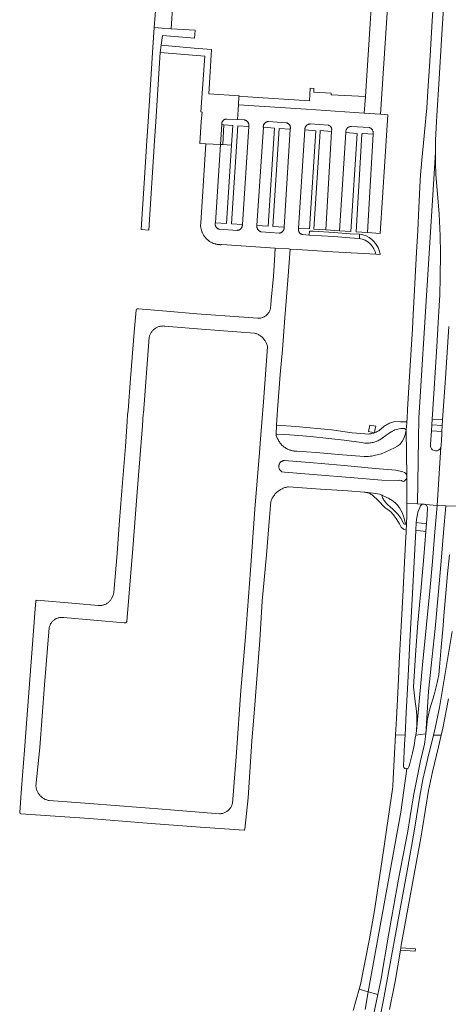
# Model space of a CAD drawing. Extents: x 146402 to 164798, y 455483 to 464134.
# Tile 349 of 575: x 157056 to 157230, y 461140 to 461541. Entities that reach past the tile are written whole.
import ezdxf

# ---------------------------------------------------------------- set-up
doc = ezdxf.new("R2010")
doc.units = 0
doc.header["$LTSCALE"] = 0.2
for name, color, linetype, lineweight in [('B-XX-VH-VERHARDING_ASFALT-GV', 252, 'CONTINUOUS', 18), ('B-XX-VH-VERHARDING_BETONSTRAATSTEEN-GV', 252, 'CONTINUOUS', 18), ('B-XX-VH-VERHARDING_TEGEL-GV', 252, 'CONTINUOUS', 18)]:
    doc.layers.add(name, color=color, linetype=linetype, lineweight=lineweight)

msp = doc.modelspace()

# ---------------------------------------------------------------- linework, layer by layer
at = {"layer": 'B-XX-VH-VERHARDING_ASFALT-GV'}
for points in [[(157224.473, 461553.203), (157223.683, 461541.002), (157222.775, 461526.753), (157222.494, 461522.547), (157221.97, 461514.559), (157221.404, 461505.552), (157221.044, 461501.361), (157220.921, 461500), (157220.393, 461494.158), (157219.473, 461484.211), (157218.928, 461478.221), (157218.797, 461476.006), (157218.221, 461464.813), (157217.733, 461455.596), (157217.278, 461446.812), (157216.723, 461436.51), (157216.329, 461428.741), (157215.959, 461421.514), (157215.601, 461415.338), (157215.108, 461407.099), (157214.32, 461393.905), (157213.623, 461382.679), (157213.397, 461379.084), (157213.302, 461377.57), (157213.274, 461377.531), (157213.277, 461377.073), (157213.047, 461374.352), (157213.041, 461374.281), (157213.302, 461355.549), (157213.287, 461354.929), (157213.269, 461344.356), (157217.64, 461344.184), (157218.216, 461379.28), (157224.929, 461487.377), (157225.021, 461492.397), (157225.285, 461497.4), (157225.431, 461500), (157225.565, 461502.39), (157226.481, 461517.368), (157227.455, 461533.347), (157228.378, 461548.345)], [(157230.386, 461416.482), (157229.015, 461395.49), (157227.893, 461378.472), (157227.764, 461376.145), (157227.616, 461373.712), (157227.545, 461372.484), (157227.418, 461370.505), (157227.253, 461367.737), (157227.168, 461367.336), (157225.704, 461343.56), (157229.208, 461343.45), (157236.666, 461343.217)], [(157236.666, 461343.217), (157229.208, 461343.45), (157228.22, 461332.588), (157227.494, 461322.518), (157226.186, 461308.46), (157224.801, 461293.475), (157223.213, 461278.241), (157222.101, 461267.76), (157221.071, 461250.572), (157221.2, 461251.742), (157221.79, 461256.755), (157222.014, 461257.717), (157222.723, 461260.66), (157224.446, 461266.447), (157225.002, 461268.579), (157225.309, 461269.747), (157226.011, 461272.673), (157226.328, 461274.626), (157226.604, 461277.63), (157227.298, 461285.842), (157227.935, 461293.029), (157228.586, 461300.253), (157229.373, 461309.332), (157229.938, 461315.675), (157230.638, 461323.518)], [(157231.843, 461292.188), (157228.723, 461273.535), (157226.621, 461261.199), (157224.83, 461252.857), (157224.149, 461249.999), (157227.261, 461249.999), (157227.929, 461252.872), (157230.314, 461264.781)], [(157206.225, 461138.23), (157208.573, 461149.681), (157210.705, 461162.409), (157210.837, 461163.195), (157210.872, 461163.401), (157211.048, 461164.451), (157219.013, 461208.228), (157219.707, 461212.284), (157222.16, 461227.408), (157223.794, 461235.092), (157226.165, 461245.286), (157227.261, 461249.999), (157224.149, 461249.999), (157221.777, 461240.043), (157219.891, 461231.879), (157218.626, 461225.126), (157217.256, 461216.743), (157216.094, 461209.268), (157213.689, 461196.169), (157203.849, 461142.145), (157202.612, 461136.013)], [(157196.277, 461138.265), (157197.572, 461145.403), (157193.851, 461146.478), (157191.368, 461137.785)], [(157198.588, 461130.717), (157201.447, 461144.284), (157197.572, 461145.403), (157196.277, 461138.265)]]:
    msp.add_lwpolyline(points, dxfattribs=at)
for points in [[(157172.33, 461504.98), (157144.655, 461506.743), (157144.267, 461500.762), (157147.13, 461500.61), (157147.26, 461500.583), (157147.388, 461500.548), (157147.513, 461500.506), (157147.636, 461500.456), (157147.755, 461500.398), (157147.871, 461500.334), (157147.983, 461500.263), (157148.09, 461500.185), (157148.192, 461500.101), (157148.29, 461500.011), (157148.3, 461500), (157148.381, 461499.915), (157148.466, 461499.813), (157148.546, 461499.707), (157148.618, 461499.597), (157148.684, 461499.482), (157148.743, 461499.363), (157148.795, 461499.241), (157148.839, 461499.116), (157148.875, 461498.988), (157148.904, 461498.859), (157148.925, 461498.728), (157148.938, 461498.596), (157148.943, 461498.464), (157148.94, 461498.331), (157148.929, 461498.199), (157148.91, 461498.068), (157148.89, 461497.97), (157146.29, 461458.06), (157146.296, 461457.961), (157146.298, 461457.828), (157146.291, 461457.694), (157146.277, 461457.561), (157146.255, 461457.43), (157146.224, 461457.299), (157146.186, 461457.171), (157146.141, 461457.046), (157146.088, 461456.923), (157146.028, 461456.804), (157145.96, 461456.688), (157145.886, 461456.577), (157145.806, 461456.47), (157145.719, 461456.369), (157145.626, 461456.273), (157145.528, 461456.182), (157145.424, 461456.098), (157145.316, 461456.019), (157145.203, 461455.948), (157145.086, 461455.883), (157144.966, 461455.826), (157144.842, 461455.776), (157144.715, 461455.733), (157144.586, 461455.698), (157144.455, 461455.671), (157144.323, 461455.651), (157144.19, 461455.64), (157136.97, 461456.09), (157136.926, 461456.098), (157136.799, 461456.127), (157136.673, 461456.163), (157136.55, 461456.207), (157136.43, 461456.258), (157136.313, 461456.317), (157136.2, 461456.383), (157136.091, 461456.455), (157135.987, 461456.534), (157135.888, 461456.62), (157135.794, 461456.711), (157135.706, 461456.808), (157135.624, 461456.909), (157135.548, 461457.016), (157135.479, 461457.127), (157135.417, 461457.242), (157135.363, 461457.361), (157135.315, 461457.483), (157135.275, 461457.608), (157135.243, 461457.734), (157135.218, 461457.863), (157135.202, 461457.992), (157135.193, 461458.123), (157135.193, 461458.254), (157135.2, 461458.384), (157135.216, 461458.514), (157135.239, 461458.643), (157135.27, 461458.77), (157137.352, 461490.615), (157131.379, 461490.931), (157129.3, 461458.76), (157129.27, 461457.659), (157129.388, 461456.563), (157129.436, 461456.312), (157129.493, 461456.062), (157129.557, 461455.815), (157129.628, 461455.569), (157129.708, 461455.326), (157129.795, 461455.085), (157129.889, 461454.848), (157129.991, 461454.613), (157130.1, 461454.382), (157130.216, 461454.154), (157130.339, 461453.93), (157130.47, 461453.71), (157130.607, 461453.494), (157130.751, 461453.282), (157130.901, 461453.075), (157131.058, 461452.873), (157131.221, 461452.676), (157131.39, 461452.484), (157131.565, 461452.297), (157131.745, 461452.116), (157131.932, 461451.941), (157132.123, 461451.772), (157132.32, 461451.608), (157132.522, 461451.451), (157132.729, 461451.301), (157132.94, 461451.157), (157133.156, 461451.019), (157133.376, 461450.889), (157133.6, 461450.765), (157133.827, 461450.648), (157134.058, 461450.539), (157134.293, 461450.437), (157134.531, 461450.342), (157134.771, 461450.255), (157135.014, 461450.175), (157135.26, 461450.103), (157135.507, 461450.038), (157135.756, 461449.982), (157136.008, 461449.933), (157136.26, 461449.892), (157136.514, 461449.859), (157136.768, 461449.834), (157137.023, 461449.817), (157137.279, 461449.808), (157137.535, 461449.807), (157137.791, 461449.813), (157137.92, 461449.82), (157159.639, 461448.41), (157165.18, 461448.05), (157165.792, 461448.01), (157168.57, 461447.83), (157183.13, 461446.89), (157200.66, 461445.89), (157200.352, 461447.019), (157199.843, 461448.159), (157199.165, 461449.208), (157198.336, 461450.141), (157197.373, 461450.936), (157196.3, 461451.575), (157195.143, 461452.042), (157193.953, 461452.321), (157193.927, 461452.327), (157190.051, 461452.566), (157183.514, 461453.078), (157173.56, 461453.73), (157170.91, 461453.91), (157170.837, 461453.924), (157170.709, 461453.953), (157170.583, 461453.991), (157170.46, 461454.036), (157170.34, 461454.089), (157170.223, 461454.149), (157170.11, 461454.216), (157170.002, 461454.289), (157169.898, 461454.369), (157169.799, 461454.456), (157169.706, 461454.548), (157169.618, 461454.646), (157169.536, 461454.748), (157169.461, 461454.856), (157169.393, 461454.968), (157169.332, 461455.084), (157169.277, 461455.203), (157169.231, 461455.326), (157169.191, 461455.451), (157169.159, 461455.578), (157169.136, 461455.707), (157169.12, 461455.838), (157169.112, 461455.969), (157169.112, 461456.1), (157169.12, 461456.231), (157169.136, 461456.361), (157169.16, 461456.49), (157171.79, 461496.53), (157171.774, 461496.794), (157171.775, 461496.929), (157171.79, 461497.113), (157171.821, 461497.295), (157171.867, 461497.473), (157171.929, 461497.647), (157172.005, 461497.815), (157172.096, 461497.976), (157172.2, 461498.128), (157172.317, 461498.271), (157172.447, 461498.402), (157172.587, 461498.523), (157172.736, 461498.63), (157172.895, 461498.725), (157173.061, 461498.805), (157173.234, 461498.87), (157173.411, 461498.921), (157173.593, 461498.955), (157173.776, 461498.975), (157173.961, 461498.977), (157181.196, 461498.501), (157181.233, 461498.495), (157181.396, 461498.458), (157181.556, 461498.406), (157181.71, 461498.338), (157181.857, 461498.257), (157181.995, 461498.162), (157182.124, 461498.054), (157182.242, 461497.934), (157182.348, 461497.804), (157182.441, 461497.664), (157182.52, 461497.516), (157182.585, 461497.361), (157182.635, 461497.201), (157182.669, 461497.037), (157182.688, 461496.87), (157182.69, 461496.702), (157182.619, 461495.958), (157180.241, 461455.84), (157185.874, 461455.451), (157188.39, 461495.495), (157188.387, 461495.62), (157188.396, 461495.815), (157188.42, 461496.008), (157188.46, 461496.199), (157188.516, 461496.386), (157188.587, 461496.568), (157188.672, 461496.744), (157188.772, 461496.911), (157188.885, 461497.071), (157189.011, 461497.22), (157189.148, 461497.358), (157189.297, 461497.485), (157189.455, 461497.6), (157189.622, 461497.701), (157189.797, 461497.787), (157189.978, 461497.86), (157190.164, 461497.917), (157190.355, 461497.959), (157190.548, 461497.985), (157190.743, 461497.995), (157197.923, 461497.555), (157198.074, 461497.507), (157198.252, 461497.435), (157198.424, 461497.349), (157198.588, 461497.248), (157198.743, 461497.135), (157198.888, 461497.008), (157199.021, 461496.87), (157199.143, 461496.722), (157199.253, 461496.564), (157199.348, 461496.397), (157199.43, 461496.223), (157199.497, 461496.043), (157199.548, 461495.858), (157199.584, 461495.669), (157199.604, 461495.478), (157199.606, 461494.864), (157197.341, 461454.711), (157202.445, 461454.334), (157204.313, 461483.686), (157205.622, 461502.747), (157202.638, 461502.947), (157195.959, 461503.395)], [(157156.82, 461499.948), (157156.95, 461499.95), (157164.01, 461499.5), (157164.11, 461499.487), (157164.236, 461499.464), (157164.361, 461499.433), (157164.483, 461499.394), (157164.602, 461499.348), (157164.718, 461499.295), (157164.831, 461499.234), (157164.94, 461499.166), (157165.044, 461499.092), (157165.143, 461499.011), (157165.238, 461498.924), (157165.326, 461498.832), (157165.409, 461498.734), (157165.485, 461498.631), (157165.555, 461498.524), (157165.618, 461498.412), (157165.674, 461498.297), (157165.723, 461498.179), (157165.764, 461498.057), (157165.797, 461497.934), (157165.823, 461497.808), (157165.841, 461497.682), (157165.85, 461497.554), (157165.852, 461497.426), (157165.846, 461497.298), (157165.832, 461497.171), (157165.81, 461497.045), (157165.78, 461496.92), (157163.26, 461456.9), (157163.271, 461456.791), (157163.276, 461456.661), (157163.273, 461456.53), (157163.263, 461456.4), (157163.244, 461456.271), (157163.218, 461456.143), (157163.183, 461456.017), (157163.141, 461455.893), (157163.092, 461455.772), (157163.035, 461455.655), (157162.972, 461455.541), (157162.901, 461455.431), (157162.824, 461455.326), (157162.74, 461455.225), (157162.651, 461455.131), (157162.556, 461455.041), (157162.455, 461454.958), (157162.35, 461454.881), (157162.24, 461454.81), (157162.126, 461454.747), (157162.008, 461454.69), (157161.887, 461454.641), (157161.763, 461454.599), (157161.637, 461454.565), (157161.509, 461454.539), (157161.38, 461454.52), (157161.25, 461454.51), (157153.98, 461455.02), (157153.867, 461455.049), (157153.737, 461455.089), (157153.611, 461455.136), (157153.487, 461455.191), (157153.367, 461455.254), (157153.251, 461455.323), (157153.139, 461455.399), (157153.032, 461455.481), (157152.93, 461455.57), (157152.833, 461455.665), (157152.742, 461455.765), (157152.657, 461455.87), (157152.579, 461455.98), (157152.507, 461456.095), (157152.442, 461456.214), (157152.385, 461456.336), (157152.334, 461456.461), (157152.291, 461456.59), (157152.256, 461456.72), (157152.228, 461456.853), (157152.209, 461456.986), (157152.197, 461457.121), (157152.193, 461457.256), (157152.198, 461457.392), (157152.21, 461457.526), (157152.23, 461457.66), (157154.82, 461497.66), (157154.818, 461497.68), (157154.812, 461497.81), (157154.814, 461497.94), (157154.824, 461498.069), (157154.842, 461498.198), (157154.867, 461498.325), (157154.901, 461498.45), (157154.942, 461498.573), (157154.991, 461498.694), (157155.047, 461498.811), (157155.11, 461498.924), (157155.18, 461499.034), (157155.256, 461499.138), (157155.339, 461499.238), (157155.428, 461499.333), (157155.522, 461499.422), (157155.622, 461499.505), (157155.727, 461499.581), (157155.836, 461499.651), (157155.949, 461499.714), (157156.067, 461499.771), (157156.187, 461499.819), (157156.31, 461499.861), (157156.435, 461499.894), (157156.562, 461499.92), (157156.691, 461499.938)], [(157224.94, 461483.346), (157224.929, 461487.377), (157218.216, 461379.28), (157217.64, 461344.184), (157219.787, 461344.099), (157220.353, 461344.151), (157220.899, 461343.989), (157225.704, 461343.56), (157227.168, 461367.336), (157227.253, 461367.737), (157227.091, 461367.113), (157226.753, 461366.565), (157226.267, 461366.142), (157225.678, 461365.88), (157225.038, 461365.804), (157224.405, 461365.92), (157223.833, 461366.219), (157223.376, 461366.672), (157223.073, 461367.241), (157222.951, 461367.874), (157223.021, 461368.514), (157223.381, 461373.919), (157223.507, 461376.396), (157223.676, 461378.693), (157224.22, 461387.062), (157225.521, 461408.378), (157226.209, 461420.344), (157226.705, 461429.344), (157226.958, 461436.371), (157227.016, 461446.387), (157226.849, 461453.354), (157226.443, 461462.36), (157225.859, 461470.355), (157225.156, 461478.366)], [(157165.18, 461448.05), (157159.639, 461448.41), (157159.319, 461443.399), (157158.905, 461436.918), (157157.972, 461427.226), (157157.715, 461423.748), (157157.695, 461423.669), (157157.617, 461423.394), (157157.523, 461423.124), (157157.415, 461422.859), (157157.292, 461422.601), (157157.154, 461422.351), (157157.003, 461422.108), (157156.839, 461421.874), (157156.661, 461421.65), (157156.472, 461421.437), (157156.27, 461421.234), (157156.058, 461421.042), (157155.835, 461420.863), (157155.603, 461420.697), (157155.361, 461420.543), (157155.112, 461420.404), (157154.855, 461420.279), (157154.591, 461420.168), (157154.322, 461420.072), (157154.048, 461419.992), (157153.77, 461419.927), (157153.488, 461419.877), (157153.204, 461419.844), (157152.919, 461419.826), (157152.633, 461419.824), (157146.885, 461420.251), (157127.715, 461421.645), (157115.322, 461422.714), (157103.937, 461423.725), (157103.444, 461423.667), (157103.082, 461423.471), (157102.944, 461423.192), (157102.148, 461414.179), (157100.717, 461395.335), (157099.662, 461382.312), (157099.514, 461380.481), (157099.333, 461377.806), (157098.638, 461367.544), (157097.444, 461352.886), (157096.187, 461337.409), (157095.086, 461322.37), (157094.079, 461309.944), (157093.909, 461308), (157093.505, 461306.687), (157092.95, 461305.663), (157092.945, 461305.653), (157092.797, 461305.397), (157092.635, 461305.15), (157092.46, 461304.911), (157092.273, 461304.683), (157092.073, 461304.465), (157091.862, 461304.258), (157091.64, 461304.063), (157091.407, 461303.88), (157091.165, 461303.71), (157090.915, 461303.553), (157090.656, 461303.41), (157090.39, 461303.281), (157090.117, 461303.167), (157089.838, 461303.067), (157089.555, 461302.983), (157089.267, 461302.915), (157088.976, 461302.862), (157088.683, 461302.825), (157088.388, 461302.803), (157088.092, 461302.798), (157087.797, 461302.809), (157087.502, 461302.835), (157078.35, 461303.603), (157062.473, 461304.97), (157062.213, 461304.913), (157062.037, 461304.699), (157061.664, 461299.639), (157060.388, 461281.68), (157058.867, 461261.962), (157057.48, 461243.844), (157056.195, 461228.442), (157055.504, 461218.481), (157055.729, 461218.109), (157056.036, 461217.934), (157083.947, 461216.06), (157109.144, 461213.963), (157129.01, 461212.48), (157147.062, 461211.306), (157147.201, 461211.372), (157147.33, 461211.689), (157148.625, 461224.497), (157150.19, 461247.488), (157151.403, 461262.342), (157153.328, 461288.663), (157154.379, 461304.641), (157156.052, 461323.504), (157157.3, 461338.646), (157157.882, 461345.185), (157157.998, 461345.503), (157158.143, 461345.855), (157158.302, 461346.201), (157158.475, 461346.539), (157158.663, 461346.87), (157158.864, 461347.193), (157159.079, 461347.507), (157159.306, 461347.812), (157159.547, 461348.106), (157159.799, 461348.391), (157160.063, 461348.664), (157160.339, 461348.927), (157160.625, 461349.177), (157160.922, 461349.415), (157161.228, 461349.641), (157161.544, 461349.853), (157161.868, 461350.052), (157162.2, 461350.238), (157162.54, 461350.409), (157162.887, 461350.565), (157163.24, 461350.707), (157163.598, 461350.834), (157163.962, 461350.946), (157164.33, 461351.043), (157164.702, 461351.124), (157165.076, 461351.189), (157178.098, 461350.221), (157189.323, 461349.581), (157195.88, 461349.046), (157196.263, 461348.978), (157199.574, 461348.599), (157202.124, 461348.106), (157203.189, 461347.734), (157203.327, 461347.686), (157205.404, 461346.67), (157205.805, 461346.478), (157206.198, 461346.272), (157206.584, 461346.052), (157206.962, 461345.818), (157207.331, 461345.571), (157207.692, 461345.31), (157208.042, 461345.037), (157208.382, 461344.751), (157208.712, 461344.454), (157209.031, 461344.144), (157209.339, 461343.823), (157209.634, 461343.492), (157209.918, 461343.15), (157210.189, 461342.798), (157210.356, 461342.568), (157211.403, 461340.731), (157212.08, 461338.864), (157212.731, 461336.142), (157212.647, 461336.03), (157212.543, 461335.978), (157213.162, 461335.63), (157213.216, 461336.82), (157213.252, 461338.765), (157213.245, 461339.346), (157213.269, 461344.356), (157213.287, 461354.929), (157213.068, 461354.344), (157212.688, 461353.853), (157212.176, 461353.501), (157211.751, 461353.375), (157211.475, 461353.532), (157211.103, 461353.68), (157210.424, 461353.808), (157209.727, 461353.786), (157203.068, 461353.94), (157191.824, 461354.784), (157175.184, 461356.139), (157163.381, 461357.167), (157162.507, 461357.229), (157162.402, 461357.283), (157162.232, 461357.385), (157162.07, 461357.5), (157161.919, 461357.628), (157161.778, 461357.767), (157161.649, 461357.918), (157161.533, 461358.078), (157161.429, 461358.247), (157161.34, 461358.424), (157161.266, 461358.608), (157161.206, 461358.797), (157161.162, 461358.99), (157161.134, 461359.186), (157161.121, 461359.384), (157161.125, 461359.582), (157161.144, 461359.779), (157161.179, 461359.974), (157161.23, 461360.166), (157161.297, 461360.352), (157161.378, 461360.533), (157161.473, 461360.707), (157161.582, 461360.872), (157161.704, 461361.029), (157161.838, 461361.174), (157161.984, 461361.309), (157162.14, 461361.431), (157162.305, 461361.541), (157162.479, 461361.636), (157162.659, 461361.718), (157162.846, 461361.784), (157163.038, 461361.835), (157163.232, 461361.871), (157163.43, 461361.891), (157175.223, 461360.965), (157187.715, 461359.865), (157200.449, 461358.58), (157208.773, 461357.893), (157211.722, 461357.272), (157212.303, 461357.052), (157212.789, 461356.665), (157213.133, 461356.147), (157213.302, 461355.549), (157213.041, 461374.281), (157212.813, 461373.064), (157212.761, 461372.808), (157212.555, 461372.097), (157212.085, 461370.823), (157211.408, 461369.646), (157210.542, 461368.598), (157209.514, 461367.711), (157208.351, 461367.009), (157202.983, 461364.666), (157202.837, 461364.616), (157202.284, 461364.439), (157201.727, 461364.277), (157201.164, 461364.131), (157200.598, 461363.999), (157200.029, 461363.884), (157199.457, 461363.784), (157198.882, 461363.7), (157198.305, 461363.631), (157197.727, 461363.579), (157197.147, 461363.542), (157196.566, 461363.521), (157195.985, 461363.516), (157187.056, 461364.247), (157176.379, 461365.121), (157168.483, 461365.689), (157168.168, 461365.691), (157167.801, 461365.708), (157167.435, 461365.741), (157167.071, 461365.79), (157166.709, 461365.855), (157166.35, 461365.936), (157165.995, 461366.032), (157165.644, 461366.144), (157165.299, 461366.27), (157164.96, 461366.412), (157164.627, 461366.568), (157164.301, 461366.739), (157163.983, 461366.923), (157163.673, 461367.121), (157163.372, 461367.333), (157163.081, 461367.557), (157162.8, 461367.794), (157162.529, 461368.043), (157162.269, 461368.303), (157162.021, 461368.574), (157161.785, 461368.856), (157161.562, 461369.148), (157161.351, 461369.45), (157161.154, 461369.76), (157160.97, 461370.078), (157160.8, 461370.405), (157160.645, 461370.738), (157160.054, 461372.131), (157160.1, 461372.419), (157160.241, 461376.394), (157160.657, 461382.476), (157161.722, 461396.976), (157162.57, 461407.086), (157163.547, 461420.033), (157164.87, 461435.315), (157165.792, 461448.01)], [(157113.771, 461416.676), (157114.078, 461416.682), (157114.386, 461416.672), (157114.664, 461416.649), (157129.602, 461415.362), (157151.235, 461413.764), (157151.562, 461413.675), (157151.883, 461413.571), (157152.2, 461413.451), (157152.511, 461413.317), (157152.815, 461413.168), (157153.111, 461413.005), (157153.4, 461412.829), (157153.68, 461412.639), (157153.95, 461412.435), (157154.211, 461412.22), (157154.461, 461411.992), (157154.7, 461411.752), (157154.928, 461411.502), (157155.143, 461411.241), (157155.346, 461410.97), (157155.536, 461410.69), (157155.713, 461410.402), (157155.875, 461410.105), (157156.024, 461409.801), (157156.158, 461409.491), (157156.277, 461409.174), (157156.381, 461408.852), (157156.469, 461408.526), (157156.542, 461408.195), (157156.555, 461408.129), (157154.829, 461385.751), (157154.166, 461377.321), (157153.773, 461372.321), (157153.209, 461365.159), (157151.375, 461342.018), (157149.602, 461317.186), (157147.484, 461290.083), (157145.701, 461268.133), (157143.892, 461242.946), (157142.217, 461222.205), (157142.139, 461221.918), (157142.047, 461221.635), (157141.94, 461221.358), (157141.817, 461221.087), (157141.681, 461220.823), (157141.53, 461220.566), (157141.366, 461220.318), (157141.188, 461220.079), (157140.998, 461219.85), (157140.796, 461219.632), (157140.583, 461219.425), (157140.359, 461219.229), (157140.124, 461219.046), (157139.88, 461218.876), (157139.628, 461218.719), (157139.367, 461218.576), (157139.099, 461218.448), (157138.824, 461218.333), (157138.544, 461218.234), (157138.258, 461218.15), (157137.969, 461218.082), (157137.676, 461218.028), (157137.381, 461217.991), (157137.084, 461217.97), (157136.894, 461217.965), (157115.372, 461219.694), (157083.991, 461222.169), (157067.528, 461223.376), (157067.21, 461223.44), (157066.896, 461223.519), (157066.586, 461223.614), (157066.28, 461223.724), (157065.981, 461223.848), (157065.688, 461223.988), (157065.403, 461224.142), (157065.125, 461224.309), (157064.856, 461224.491), (157064.596, 461224.685), (157064.346, 461224.891), (157064.107, 461225.11), (157063.878, 461225.341), (157063.662, 461225.582), (157063.457, 461225.834), (157063.265, 461226.095), (157063.087, 461226.366), (157062.921, 461226.645), (157062.77, 461226.932), (157062.633, 461227.226), (157062.511, 461227.527), (157062.404, 461227.833), (157062.312, 461228.144), (157062.235, 461228.459), (157062.174, 461228.777), (157062.129, 461229.099), (157062.115, 461229.233), (157063.715, 461244.916), (157065.578, 461270.456), (157067.524, 461293.69), (157067.586, 461293.973), (157067.663, 461294.253), (157067.755, 461294.529), (157067.863, 461294.799), (157067.985, 461295.062), (157068.122, 461295.318), (157068.272, 461295.567), (157068.436, 461295.806), (157068.613, 461296.037), (157068.802, 461296.257), (157069.003, 461296.467), (157069.215, 461296.665), (157069.438, 461296.851), (157069.671, 461297.025), (157069.913, 461297.185), (157070.164, 461297.332), (157070.422, 461297.465), (157070.687, 461297.584), (157070.958, 461297.687), (157071.235, 461297.776), (157071.516, 461297.849), (157071.8, 461297.907), (157072.088, 461297.949), (157072.377, 461297.975), (157072.667, 461297.985), (157072.958, 461297.979), (157073.247, 461297.957), (157073.311, 461297.95), (157098.071, 461295.805), (157098.759, 461295.808), (157099.148, 461296.311), (157101.573, 461326.056), (157103.334, 461348.991), (157105.516, 461376.104), (157105.9, 461380.875), (157105.918, 461381.114), (157108.283, 461412.089), (157108.359, 461412.386), (157108.45, 461412.68), (157108.557, 461412.968), (157108.678, 461413.25), (157108.814, 461413.526), (157108.964, 461413.794), (157109.128, 461414.054), (157109.305, 461414.305), (157109.495, 461414.547), (157109.697, 461414.778), (157109.911, 461414.999), (157110.137, 461415.208), (157110.372, 461415.405), (157110.618, 461415.589), (157110.873, 461415.761), (157111.137, 461415.919), (157111.408, 461416.063), (157111.687, 461416.193), (157111.972, 461416.308), (157112.262, 461416.408), (157112.558, 461416.493), (157112.857, 461416.562), (157113.16, 461416.616), (157113.465, 461416.654)], [(157210.725, 461377.569), (157208.452, 461377.726), (157207.955, 461377.704), (157207.95, 461377.703), (157207.515, 461377.567), (157207.085, 461377.416), (157206.659, 461377.251), (157206.24, 461377.071), (157205.826, 461376.877), (157205.42, 461376.668), (157205.021, 461376.446), (157204.629, 461376.211), (157204.246, 461375.962), (157203.871, 461375.7), (157203.463, 461375.345), (157203.315, 461375.195), (157203.044, 461374.937), (157202.762, 461374.691), (157202.469, 461374.457), (157202.167, 461374.236), (157201.856, 461374.028), (157201.536, 461373.833), (157201.208, 461373.653), (157200.872, 461373.486), (157200.53, 461373.334), (157200.182, 461373.197), (157199.828, 461373.074), (157199.469, 461372.967), (157199.106, 461372.875), (157198.739, 461372.799), (157198.369, 461372.739), (157197.997, 461372.694), (157197.624, 461372.666), (157196.136, 461372.707), (157191.076, 461373.145), (157182.564, 461374.407), (157168.063, 461375.761), (157160.334, 461376.282), (157160.241, 461376.394), (157160.1, 461372.419), (157160.332, 461372.597), (157163.54, 461372.543), (157169.26, 461372.089), (157174.059, 461371.613), (157181.482, 461370.913), (157187.742, 461370.21), (157194.887, 461369.156), (157196.18, 461369.003), (157196.335, 461368.991), (157196.744, 461368.97), (157197.153, 461368.966), (157197.562, 461368.977), (157197.97, 461369.005), (157198.377, 461369.048), (157198.782, 461369.107), (157199.185, 461369.182), (157199.584, 461369.273), (157199.979, 461369.379), (157200.37, 461369.501), (157200.756, 461369.637), (157201.136, 461369.789), (157201.51, 461369.955), (157201.878, 461370.136), (157202.238, 461370.331), (157202.589, 461370.54), (157202.933, 461370.763), (157203.268, 461370.999), (157204.705, 461372.008), (157204.889, 461372.157), (157205.303, 461372.478), (157205.727, 461372.786), (157206.16, 461373.081), (157206.601, 461373.362), (157207.051, 461373.63), (157207.51, 461373.885), (157207.975, 461374.124), (157208.448, 461374.35), (157208.927, 461374.561), (157210.804, 461374.977), (157212.366, 461374.982), (157213.047, 461374.352), (157213.277, 461377.073), (157213.274, 461377.531), (157213.302, 461377.57)], [(157227.764, 461376.145), (157223.507, 461376.396), (157223.381, 461373.919), (157227.616, 461373.712)], [(157199.574, 461348.599), (157196.263, 461348.978), (157196.644, 461348.894), (157197.02, 461348.795), (157197.329, 461348.703), (157197.76, 461348.55), (157198.122, 461348.405), (157198.478, 461348.246), (157198.827, 461348.072), (157199.168, 461347.884), (157199.502, 461347.683), (157201.564, 461345.542), (157204.373, 461342.744), (157205.081, 461342.235), (157205.392, 461342.031), (157205.746, 461341.782), (157206.09, 461341.519), (157206.424, 461341.245), (157206.748, 461340.957), (157207.062, 461340.659), (157207.363, 461340.348), (157207.653, 461340.027), (157207.931, 461339.696), (157208.197, 461339.354), (157208.991, 461338.25), (157210.264, 461336.042), (157211.068, 461334.771), (157211.982, 461333.918), (157212.373, 461333.734), (157213.062, 461333.448), (157213.162, 461335.63), (157212.543, 461335.978), (157212.536, 461335.974), (157212.359, 461336.011), (157212.098, 461336.131), (157211.912, 461336.363), (157210.872, 461338.423), (157210.468, 461338.946), (157210.051, 461339.458), (157209.622, 461339.96), (157209.181, 461340.452), (157208.728, 461340.933), (157208.263, 461341.402), (157207.788, 461341.861), (157207.301, 461342.307), (157206.804, 461342.742), (157206.495, 461343.001), (157205.507, 461343.881), (157205.222, 461344.166), (157204.948, 461344.461), (157204.687, 461344.767), (157204.438, 461345.083), (157204.202, 461345.409), (157203.979, 461345.744), (157203.769, 461346.088), (157203.574, 461346.439), (157203.392, 461346.798), (157203.225, 461347.165), (157203.076, 461347.527), (157203.064, 461347.574), (157203.067, 461347.623), (157203.086, 461347.668), (157203.119, 461347.704), (157203.161, 461347.728), (157203.189, 461347.734), (157202.124, 461348.106)], [(157217.64, 461344.184), (157213.269, 461344.356), (157213.245, 461339.346), (157213.252, 461338.765), (157213.216, 461336.82), (157213.162, 461335.63), (157213.062, 461333.448), (157213.05, 461333.182), (157212.985, 461332.19), (157212.916, 461331.132), (157212.907, 461330.991), (157212.219, 461317.812), (157211.644, 461306.531), (157210.999, 461294.381), (157210.368, 461282.127), (157209.722, 461269.917), (157209.039, 461256.715), (157208.69, 461250.099), (157212.583, 461250.008), (157213.07, 461259.289), (157213.695, 461271.302), (157214.594, 461288.293), (157215.494, 461305.28), (157216.446, 461323.232), (157217.019, 461333.373), (157217.16, 461336.577), (157217.429, 461338.787), (157217.602, 461339.778), (157217.851, 461340.773), (157218.573, 461342.678), (157218.904, 461343.414), (157219.28, 461343.841), (157219.787, 461344.099)], [(157225.704, 461343.56), (157220.899, 461343.989), (157221.346, 461343.637), (157221.63, 461343.144), (157221.712, 461342.581), (157221.562, 461339.557), (157221.317, 461336.202), (157221.091, 461333.034), (157221.088, 461332.99), (157220.225, 461322.615), (157218.977, 461308.691), (157217.831, 461295.706), (157216.795, 461282.724), (157216.123, 461271.715), (157216.079, 461269.719), (157216.621, 461264.739), (157216.886, 461262.759), (157216.995, 461261.763), (157217.207, 461259.777), (157217.333, 461257.755), (157217.365, 461254.752), (157217.193, 461251.735), (157219.743, 461278.7), (157222.701, 461308.784), (157223.822, 461320.749), (157224.728, 461332.83)], [(157229.208, 461343.45), (157225.704, 461343.56), (157224.728, 461332.83), (157223.822, 461320.749), (157222.701, 461308.784), (157219.743, 461278.7), (157217.193, 461251.735), (157216.95, 461250.01), (157221.071, 461250.572), (157222.101, 461267.76), (157223.213, 461278.241), (157224.801, 461293.475), (157226.186, 461308.46), (157227.494, 461322.518), (157228.22, 461332.588)], [(157219.092, 461336.398), (157217.16, 461336.577), (157217.019, 461333.373), (157218.878, 461333.201), (157221.088, 461332.99), (157221.091, 461333.034), (157221.317, 461336.202)], [(157212.583, 461250.008), (157208.69, 461250.099), (157208.289, 461242.486), (157207.753, 461232.271), (157207.582, 461229.037), (157207.473, 461228.04), (157206.335, 461220.703), (157204.828, 461210.503), (157203.91, 461203.76), (157200.15, 461178.56), (157198.09, 461166.99), (157194.359, 461148.369), (157194.106, 461147.423), (157193.851, 461146.478), (157197.572, 461145.403), (157210.868, 461218.692), (157213.341, 461236.341), (157212.927, 461236.303), (157212.451, 461236.478), (157212.095, 461236.84), (157211.93, 461237.32), (157212.387, 461246.283)], [(157220.695, 461247.339), (157221.071, 461250.572), (157216.95, 461250.01), (157216.773, 461248.751), (157216.295, 461245.79), (157215.679, 461242.843), (157214.405, 461237.956), (157214.153, 461237.028), (157213.869, 461236.607), (157213.432, 461236.349), (157213.341, 461236.341), (157210.868, 461218.692), (157197.572, 461145.403), (157201.447, 461144.284), (157202.66, 461150.04), (157205.869, 461168.473), (157209.927, 461191.361), (157213.75, 461210.824), (157214.685, 461216.823), (157216.001, 461225.298), (157217.229, 461231.456), (157218.894, 461239.517), (157220.536, 461246.35)]]:
    msp.add_lwpolyline(points, close=True, dxfattribs=at)
at = {"layer": 'B-XX-VH-VERHARDING_BETONSTRAATSTEEN-GV'}
for points in [[(157200.72, 461576.04), (157196.498, 461510.131), (157195.959, 461503.395), (157202.638, 461502.947), (157207.663, 461579.591)], [(157111.833, 461556.846), (157110.378, 461538.328), (157113.518, 461538.065), (157117.262, 461537.768), (157119.288, 461569.647)]]:
    msp.add_lwpolyline(points, dxfattribs=at)
for points in [[(157126.56, 461529.83), (157113.138, 461531.061), (157112.742, 461528.06), (157130.983, 461526.607), (157129.397, 461503.88), (157129.819, 461503.85), (157129.52, 461500), (157129, 461491.056), (157131.379, 461490.931), (157137.352, 461490.615), (157137.88, 461498.7), (157137.867, 461498.827), (157137.863, 461498.954), (157137.866, 461499.081), (157137.878, 461499.208), (157137.897, 461499.334), (157137.924, 461499.459), (157137.959, 461499.581), (157138.002, 461499.701), (157138.052, 461499.818), (157138.11, 461499.932), (157138.149, 461500), (157138.174, 461500.042), (157138.245, 461500.148), (157138.323, 461500.249), (157138.407, 461500.345), (157138.496, 461500.435), (157138.591, 461500.52), (157138.692, 461500.598), (157138.797, 461500.67), (157138.906, 461500.736), (157139.019, 461500.794), (157139.136, 461500.845), (157139.255, 461500.889), (157139.378, 461500.925), (157139.502, 461500.954), (157139.628, 461500.974), (157139.754, 461500.987), (157139.882, 461500.992), (157139.97, 461500.99), (157144.267, 461500.762), (157144.655, 461506.743), (157144.88, 461510.223), (157144.99, 461510.421), (157132.584, 461511.293), (157133.745, 461529.371)], [(157175.45, 461513.43), (157173.92, 461513.53), (157173.59, 461508.4), (157148.496, 461509.994), (157144.88, 461510.223), (157144.655, 461506.743), (157172.33, 461504.98), (157195.959, 461503.395), (157196.498, 461510.131), (157182.433, 461510.911), (157182.47, 461511.49), (157175.35, 461511.94)], [(157138.727, 461498.645), (157137.88, 461498.7), (157137.352, 461490.615), (157138.308, 461490.564)], [(157142.38, 461498.41), (157138.727, 461498.645), (157138.308, 461490.564), (157141.859, 461490.376)], [(157148.89, 461497.97), (157144.4, 461498.27), (157141.79, 461458.36), (157146.29, 461458.06)], [(157159.34, 461497.32), (157154.82, 461497.66), (157152.23, 461457.66), (157156.76, 461457.39)], [(157165.78, 461496.92), (157161.27, 461497.19), (157158.75, 461457.23), (157163.26, 461456.9)], [(157176.17, 461496.24), (157171.79, 461496.53), (157169.16, 461456.49), (157173.69, 461456.23)], [(157182.619, 461495.958), (157177.987, 461496.314), (157177.97, 461495.942), (157175.339, 461456.178), (157180.241, 461455.84)], [(157193.115, 461495.139), (157188.39, 461495.495), (157185.874, 461455.451), (157190.54, 461455.129)], [(157199.606, 461494.864), (157195.254, 461495.091), (157195.032, 461494.848), (157192.604, 461455.062), (157197.341, 461454.711)], [(157138.308, 461490.564), (157137.352, 461490.615), (157135.27, 461458.77), (157139.79, 461458.48), (157141.859, 461490.376)], [(157175.28, 461455.28), (157173.644, 461455.355), (157173.56, 461453.73), (157183.514, 461453.078), (157190.051, 461452.566), (157193.927, 461452.327), (157193.953, 461452.321), (157194.025, 461454.077), (157190.213, 461454.251), (157183.616, 461454.728)], [(157227.616, 461373.712), (157223.381, 461373.919), (157223.021, 461368.514), (157222.951, 461367.874), (157223.073, 461367.241), (157223.376, 461366.672), (157223.833, 461366.219), (157224.405, 461365.92), (157225.038, 461365.804), (157225.678, 461365.88), (157226.267, 461366.142), (157226.753, 461366.565), (157227.091, 461367.113), (157227.253, 461367.737), (157227.418, 461370.505), (157227.545, 461372.484)]]:
    msp.add_lwpolyline(points, close=True, dxfattribs=at)
at = {"layer": 'B-XX-VH-VERHARDING_TEGEL-GV'}
for points in [[(157113.518, 461538.065), (157110.378, 461538.328), (157109.66, 461528.05), (157108.669, 461512.749), (157107.845, 461500), (157107.335, 461492.12), (157106.222, 461474.924), (157105, 461456.04), (157108.135, 461455.73), (157110.514, 461492.108), (157111.03, 461500), (157112.742, 461528.06), (157113.138, 461531.061), (157113.656, 461534.992), (157126.823, 461533.926), (157127.029, 461537.135), (157122.086, 461537.452), (157117.262, 461537.768)], [(157194.062, 461454.075), (157194.025, 461454.077), (157193.953, 461452.321), (157195.143, 461452.042), (157196.3, 461451.575), (157197.373, 461450.936), (157198.336, 461450.141), (157199.165, 461449.208), (157199.843, 461448.159), (157200.352, 461447.019), (157200.66, 461445.89), (157202.462, 461445.787), (157202.427, 461446.106), (157202.088, 461447.434), (157201.566, 461448.703), (157200.873, 461449.886), (157200.021, 461450.961), (157199.028, 461451.907), (157197.913, 461452.705), (157196.698, 461453.34), (157195.406, 461453.8)], [(157200.617, 461375.877), (157198.255, 461376.317), (157197.744, 461373.664), (157200.081, 461373.21), (157200.274, 461374.061), (157200.391, 461374.737)], [(157227.893, 461378.472), (157223.676, 461378.693), (157223.507, 461376.396), (157227.764, 461376.145)], [(157216.898, 461163.007), (157210.872, 461163.401), (157210.837, 461163.195), (157210.705, 461162.409), (157216.724, 461162.016)]]:
    msp.add_lwpolyline(points, close=True, dxfattribs=at)

doc.saveas('drawing.dxf')
